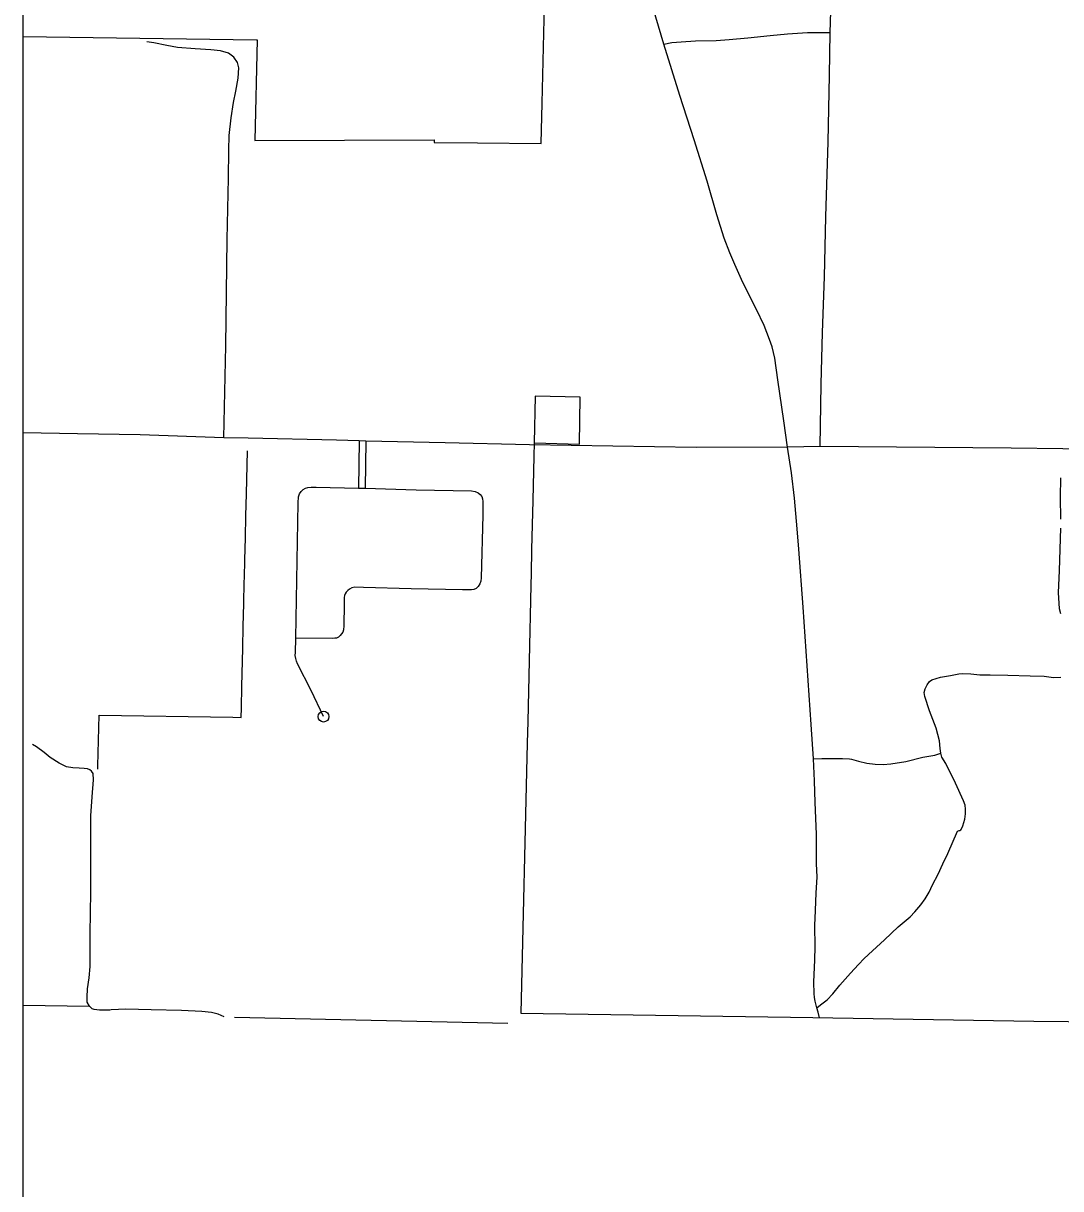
# Model space of a CAD drawing. Extents: x 670147 to 673275, y 705573 to 707613.
# Drawn here: x 671149.9 to 671245.2, y 706009.4 to 706116.4 of the extents above; entities that cross this region are included whole.
import ezdxf

# ---------------------------------------------------------------- set-up
doc = ezdxf.new("R2010")
doc.units = 0
for name, color, linetype in [('2', 7, 'Continuous'), ('33', 7, 'Continuous'), ('34', 7, 'Continuous'), ('6', 7, 'Continuous'), ('R_NoPlot', 7, 'Continuous')]:
    doc.layers.add(name, color=color, linetype=linetype)

msp = doc.modelspace()

# ---------------------------------------------------------------- linework, layer by layer
at = {"layer": '2'}
msp.add_lwpolyline([(671169.35, 706025.12), (671194.45, 706024.56)], dxfattribs=at)
at = {"layer": '33'}
for p, q in [((671180.78, 706078.05), (671180.72, 706073.7)), ((671181.41, 706078.03), (671181.34, 706073.69))]:
    msp.add_line(p, q, dxfattribs=at)
for points in [[(671170.6, 706078.29), (671168.35, 706078.34), (671160.68, 706078.61), (671154.9, 706078.7), (671149.93, 706078.78)], [(671196.45, 706077.67), (671188.7, 706077.86), (671181.41, 706078.03), (671180.78, 706078.05), (671178.7, 706078.11), (671170.6, 706078.29)], [(671276.55, 706076.77), (671263.56, 706077.02), (671263.39, 706077.03), (671254.23, 706077.18), (671245.43, 706077.33), (671240.69, 706077.37), (671223.15, 706077.52), (671220.16, 706077.48), (671211.76, 706077.45), (671196.45, 706077.67)], [(671177.52, 706052.72), (671176.37, 706055.12), (671175.14, 706057.56), (671175.03, 706057.81), (671174.96, 706058.06), (671174.92, 706058.34), (671174.93, 706058.61), (671174.96, 706059.92), (671175.19, 706072.36), (671175.23, 706072.91), (671175.31, 706073.19), (671175.47, 706073.41), (671175.64, 706073.58), (671175.86, 706073.71), (671176.09, 706073.77), (671176.39, 706073.78), (671176.84, 706073.78), (671180.72, 706073.7), (671181.34, 706073.69), (671186.04, 706073.54), (671191.1, 706073.46), (671191.45, 706073.41), (671191.74, 706073.28), (671191.9, 706073.13), (671192.05, 706072.93), (671192.13, 706072.71), (671192.14, 706072.48), (671192.14, 706071.22), (671192.01, 706065.48), (671191.96, 706065.17), (671191.89, 706064.93), (671191.74, 706064.68), (671191.54, 706064.5), (671191.33, 706064.4), (671191.11, 706064.36), (671190.84, 706064.36), (671190.28, 706064.35), (671185.58, 706064.47)], [(671185.58, 706064.47), (671181.2, 706064.58), (671180.4, 706064.6), (671180.12, 706064.56), (671179.9, 706064.44), (671179.76, 706064.31), (671179.61, 706064.15), (671179.51, 706064), (671179.44, 706063.85), (671179.42, 706063.67), (671179.4, 706063.05), (671179.39, 706061.06), (671179.36, 706060.69), (671179.29, 706060.48), (671179.16, 706060.31), (671179.04, 706060.16), (671178.89, 706060.03), (671178.71, 706059.93), (671178.57, 706059.91), (671178.38, 706059.9), (671174.96, 706059.92)], [(671222.85, 706025.97), (671223.18, 706026.25), (671223.78, 706026.71), (671224.3, 706027.27), (671224.95, 706028.04), (671225.94, 706029.15), (671226.66, 706029.94), (671227.19, 706030.51), (671227.96, 706031.22), (671229.05, 706032.22), (671230.31, 706033.4), (671231.42, 706034.34), (671231.85, 706034.79), (671232.4, 706035.42), (671232.79, 706035.97), (671233.17, 706036.61), (671233.48, 706037.27), (671233.99, 706038.26), (671234.43, 706039.19), (671234.88, 706040.15), (671235.76, 706042.2), (671235.91, 706042.26), (671236.02, 706042.26)], [(671223.08, 706025.06), (671222.97, 706025.57), (671222.85, 706025.97), (671222.7, 706026.57), (671222.62, 706026.93)]]:
    msp.add_lwpolyline(points, dxfattribs=at)
msp.add_circle((671177.52, 706052.72), 0.5, dxfattribs=at)
at = {"layer": '34'}
for points in [[(671223.15, 706077.52), (671223.23, 706083.24), (671223.37, 706087.99), (671223.55, 706093.1), (671223.66, 706098.63), (671223.89, 706105.52), (671223.99, 706111.6), (671224.06, 706115.57), (671224.21, 706120.4), (671224.23, 706122.14), (671224.29, 706130.5)], [(671220.16, 706077.48), (671219.81, 706079.88), (671219.27, 706083.65), (671218.97, 706085.64), (671218.75, 706086.67), (671218.48, 706087.37), (671217.99, 706088.65), (671217.29, 706090.12), (671216.04, 706092.59), (671215.31, 706094.24), (671214.85, 706095.32), (671214.33, 706096.65), (671213.65, 706098.82), (671212.78, 706101.89), (671211.56, 706105.7), (671210.26, 706109.77), (671208.78, 706114.47), (671207.57, 706118.65)], [(671168.35, 706078.34), (671168.54, 706086.77), (671168.67, 706096.53), (671168.78, 706102.19), (671168.82, 706104.74), (671168.86, 706106.1), (671169.04, 706107.73), (671169.25, 706109.12), (671169.45, 706110.17), (671169.68, 706111.37), (671169.75, 706112.32), (671169.62, 706112.81), (671169.27, 706113.29), (671168.8, 706113.66), (671168.05, 706113.87), (671167.16, 706113.96), (671165.71, 706114.04), (671164.1, 706114.17), (671163.11, 706114.35), (671161.94, 706114.61), (671161.29, 706114.71)], [(671208.78, 706114.47), (671209.53, 706114.65), (671210.38, 706114.7), (671211.68, 706114.79), (671213.59, 706114.81), (671214.78, 706114.9), (671216.51, 706115.08), (671218.56, 706115.28), (671220.15, 706115.44), (671221.97, 706115.55), (671223.23, 706115.57), (671224.06, 706115.57)], [(671222.62, 706026.93), (671222.6, 706027.29), (671222.58, 706028.32), (671222.67, 706030.39), (671222.69, 706031.56), (671222.67, 706033.52), (671222.73, 706034.92), (671222.79, 706036.54), (671222.86, 706037.96), (671222.81, 706039.22), (671222.81, 706041.93), (671222.69, 706044.82), (671222.63, 706046.82), (671222.54, 706048.85), (671222.31, 706051.99), (671221.6, 706062.78), (671221.18, 706068.11), (671221.04, 706069.96), (671220.79, 706072.78), (671220.51, 706075.12), (671220.16, 706077.48)], [(671245.27, 706070.84), (671245.24, 706072.89), (671245.27, 706074.65)], [(671245.27, 706062.15), (671245.14, 706062.61), (671245.11, 706063.13), (671245.06, 706064.1), (671245.14, 706066.15), (671245.25, 706070.04)], [(671236.03, 706042.26), (671236.11, 706042.36), (671236.24, 706042.68), (671236.43, 706043.31), (671236.49, 706043.78), (671236.51, 706044.22), (671236.46, 706044.58), (671236.32, 706044.98), (671235.57, 706046.61), (671234.69, 706048.4), (671234.33, 706049.01), (671234.24, 706049.36), (671234.18, 706049.8), (671234.1, 706050.5), (671233.8, 706051.67), (671233.2, 706053.24), (671232.76, 706054.58), (671232.71, 706054.92), (671232.78, 706055.27), (671232.97, 706055.63), (671233.2, 706055.94), (671233.41, 706056.11), (671234.2, 706056.34), (671235.13, 706056.5), (671235.89, 706056.66), (671236.27, 706056.69), (671237, 706056.65), (671237.82, 706056.56), (671238.78, 706056.55), (671240.4, 706056.53), (671242.44, 706056.47), (671243.73, 706056.43), (671244.58, 706056.3), (671245.27, 706056.35)], [(671168.38, 706025.14), (671167.83, 706025.4), (671167.22, 706025.54), (671166.34, 706025.64), (671164.48, 706025.72), (671161.68, 706025.78), (671159.36, 706025.84), (671158.02, 706025.78), (671157.87, 706025.77), (671156.94, 706025.76), (671156.46, 706025.82), (671156.26, 706025.88), (671156.03, 706026.13), (671155.8, 706026.49), (671155.79, 706026.94), (671155.83, 706027.73), (671155.98, 706028.74), (671156.09, 706029.78), (671156.09, 706030.37), (671156.08, 706032.81), (671156.15, 706036.58), (671156.14, 706037.92), (671156.15, 706040.11), (671156.15, 706042.3), (671156.14, 706043.62), (671156.25, 706045.35), (671156.39, 706046.91), (671156.34, 706047.5), (671156.2, 706047.7), (671156.05, 706047.84), (671155.83, 706047.92), (671155.52, 706047.96), (671155.08, 706047.99), (671154.48, 706048.02), (671153.9, 706048.12), (671153.23, 706048.45), (671152.41, 706048.95), (671151.86, 706049.43), (671151.16, 706049.93), (671150.78, 706050.17)], [(671222.54, 706048.85), (671223.31, 706048.87), (671225.2, 706048.87), (671225.84, 706048.85), (671226.04, 706048.8), (671226.67, 706048.63), (671227.43, 706048.44), (671228.19, 706048.34), (671228.95, 706048.32), (671229.65, 706048.39), (671231.03, 706048.61), (671232.59, 706048.99), (671233.68, 706049.19), (671234.24, 706049.36)]]:
    msp.add_lwpolyline(points, dxfattribs=at)
at = {"layer": '6'}
for points in [[(671149.93, 706115.18), (671171.35, 706114.89), (671171.35, 706114.87), (671171.42, 706114.87), (671171.2, 706105.65), (671187.69, 706105.7), (671187.69, 706105.46), (671187.72, 706105.46), (671191.66, 706105.42), (671197.52, 706105.37), (671197.61, 706109.05), (671198.02, 706127.1), (671198.02, 706127.22), (671198.09, 706130.33)], [(671196.91, 706077.86), (671201.03, 706077.75), (671201.11, 706082.05), (671196.97, 706082.14), (671196.86, 706077.86)], [(671156.78, 706047.88), (671156.79, 706048.2), (671156.9, 706052.84), (671169.19, 706052.66), (671169.95, 706052.65), (671169.97, 706053.54), (671170.01, 706055.48), (671170.1, 706059.02), (671170.14, 706061.04), (671170.19, 706063.07), (671170.24, 706065.09), (671170.25, 706065.46), (671170.29, 706067.11), (671170.34, 706069.13), (671170.38, 706071.16), (671170.43, 706073.18), (671170.53, 706077.14)], [(671196.87, 706077.86), (671196.84, 706076.63), (671196.75, 706072.57), (671196.69, 706070.33), (671196.64, 706068.08), (671196.59, 706065.84), (671196.57, 706064.81), (671196.51, 706061.98), (671196.48, 706060.63), (671196.29, 706052.26), (671196.24, 706050.28), (671195.64, 706025.49), (671222.48, 706025.07), (671242.77, 706024.74), (671245.92, 706024.71), (671248.85, 706024.68), (671249.27, 706024.66), (671254.08, 706024.59), (671264.02, 706024.44)], [(671149.93, 706026.21), (671156, 706026.11)]]:
    msp.add_lwpolyline(points, dxfattribs=at)
at = {"layer": 'R_NoPlot'}
msp.add_lwpolyline([(671149.93, 706689.36), (672221.93, 706689.36), (672221.93, 705919.71), (671149.93, 705919.71)], close=True, dxfattribs=at)

doc.saveas('drawing.dxf')
